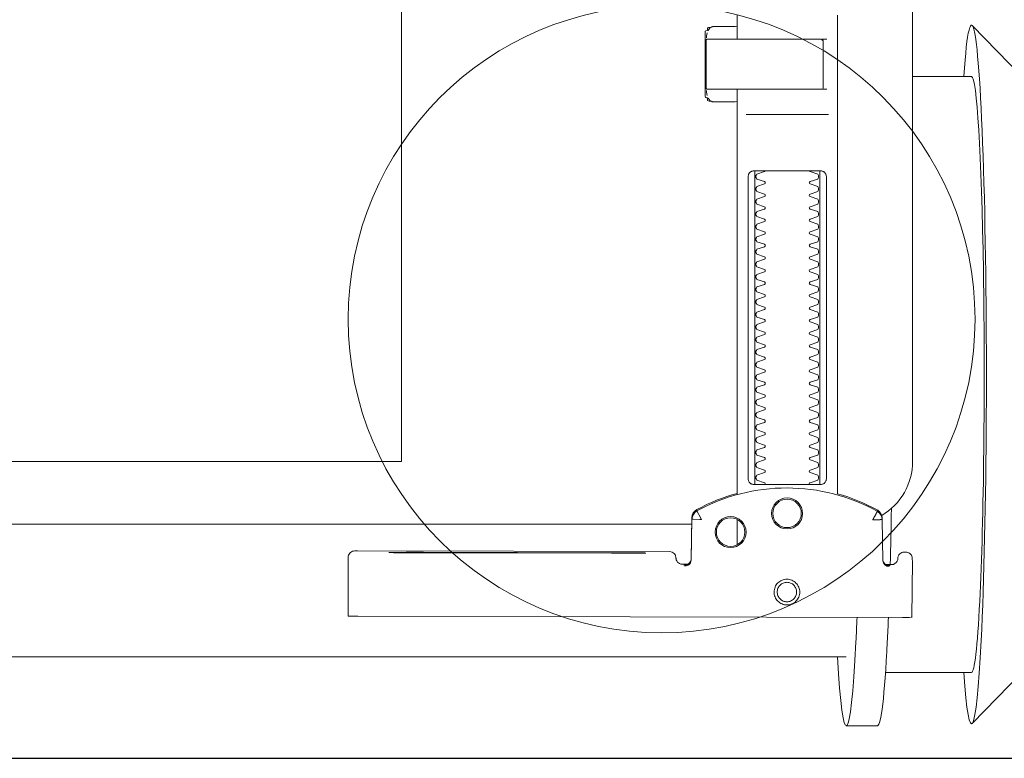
# Model space of a CAD drawing. Header units: millimetres. Extents: x 23192 to 177760, y -399809 to -79279.
# Tile 552 of 656: x 73481 to 73497, y -194640 to -194628. Entities that reach past the tile are written whole.
import ezdxf

# ---------------------------------------------------------------- set-up
doc = ezdxf.new("R2010")
doc.units = ezdxf.units.MM
doc.layers.get('0').update_dxf_attribs({"lineweight": 0})
doc.layers.add('!! 0_ Istn-sciany', color=3, linetype='Continuous', lineweight=30)
doc.layers.add('!! 0_Istn-armatura', color=6, linetype='Continuous', lineweight=9)
doc.layers.add('!!_@ wypos sanit nd', color=7, linetype='Continuous', lineweight=0, plot=False)

# ---------------------------------------------------------------- blocks, each defined once
blk = doc.blocks.new('A$Cff2eaf8b')
for points in [[(-0.22538, 0.09113), (-0.21743, 0.09113), (-0.2095, 0.09927)], [(-0.18941, 0.09963), (-0.19441, 0.09963)], [(-0.19567, 0.09113), (-0.20939, 0.09113)], [(-0.18941, 0.08863), (-0.04454, 0.08863), (-0.04035, 0.08853), (-0.03617, 0.08824), (-0.032, 0.08775), (-0.02786, 0.08707), (-0.02376, 0.08619), (-0.0197, 0.08513), (-0.0157, 0.08388), (-0.01176, 0.08244), (-0.00789, 0.08082), (-0.0041, 0.07902), (-0.0004, 0.07705), (0.0032, 0.0749), (0.0067, 0.0726), (0.01009, 0.07012), (0.01337, 0.0675)], [(-0.19839, 0.08237), (-0.11148, 0.08219)], [(-0.19594, 0.07411), (-0.19609, 0.07411), (-0.19639, 0.07411), (-0.19593, 0.07402), (-0.19578, 0.07396), (-0.19564, 0.07387), (-0.19551, 0.07376), (-0.1954, 0.07363), (-0.19532, 0.07349), (-0.19526, 0.07333), (-0.19523, 0.07317)], [(-0.16479, 0.06647), (-0.16466, 0.07302), (-0.16465, 0.07318), (-0.16461, 0.07333), (-0.16454, 0.07348), (-0.16445, 0.07361), (-0.16435, 0.07373), (-0.16422, 0.07383), (-0.16409, 0.07391), (-0.16394, 0.07396), (-0.16349, 0.07404), (-0.1638, 0.07405), (-0.16395, 0.07405)], [(-0.172, 0.07079), (-0.172, 0.06674)], [(-0.12195, 0.07209), (-0.15195, 0.07215)], [(-0.15195, 0.07205), (-0.12195, 0.07199)], [(-0.172, -0.01362), (-0.172, -0.00982)], [(0.16493, 0.0675), (-0.16477, 0.0675)], [(-0.172, 0.06279), (-0.172, -0.00182)], [(-0.1852, 0.06018), (-0.1852, 0.01218)], [(-0.1748, 0.01218), (-0.1748, 0.06018)], [(-0.11847, -0.0325), (-0.11847, 0.0575), (0.11153, 0.0575), (0.11153, -0.0325)], [(-0.17342, 0.00218), (-0.18659, 0.00218)], [(-0.172, 0.00012), (-0.17167, 0.00018), (-0.1682, 0.00018), (-0.1681, 0.00018), (-0.16799, 0.00016), (-0.16789, 0.00007), (-0.16779, 0.00006), (-0.16762, 0.00005), (-0.16752, 0.00005), (-0.16741, 0.00003), (-0.1673, -0.00004), (-0.16725, -0.00018), (-0.16725, -0.00044), (-0.16711, -0.00046), (-0.16701, -0.0005), (-0.16693, -0.00056), (-0.16688, -0.0007), (-0.16688, -0.01094), (-0.16692, -0.01107), (-0.16701, -0.01115), (-0.16725, -0.0112), (-0.16725, -0.01147), (-0.16728, -0.01157), (-0.16735, -0.01164), (-0.16746, -0.01168), (-0.16762, -0.01169), (-0.16775, -0.0117), (-0.16789, -0.01172), (-0.16797, -0.01179), (-0.16807, -0.01182), (-0.1682, -0.01182), (-0.17167, -0.01182), (-0.172, -0.01177)], [(-0.16829, 0.00017), (-0.16772, 0.00003), (-0.16738, -0.00042)], [(-0.16723, -0.00083), (-0.16714, -0.00136), (-0.16713, -0.00163)], [(-0.18633, -0.00182), (-0.17526, -0.00182), (-0.17367, -0.00182)], [(-0.22538, -0.00387), (-0.21743, -0.00387), (-0.2095, -0.01202)], [(-0.2, -0.00387), (-0.20939, -0.00387)], [(-0.18633, -0.00982), (-0.18551, -0.00982), (-0.18567, -0.00972), (-0.1857, -0.00962)], [(-0.16713, -0.01002), (-0.16714, -0.01028), (-0.16723, -0.01081)], [(-0.16738, -0.01122), (-0.16772, -0.01167), (-0.16829, -0.01182)]]:
    blk.add_lwpolyline(points)
for points in [[(-0.19989, 0.08236), (-0.19995, 0.07336, 0.009369), (-0.19994, 0.07293), (-0.19992, 0.07276), (-0.19986, 0.07259), (-0.19979, 0.07243), (-0.19968, 0.07229), (-0.19955, 0.07217), (-0.19941, 0.07208), (-0.19924, 0.07201), (-0.19908, 0.07197), (-0.19895, 0.07196), (-0.1988, 0.07196)], [(-0.16413, 0.07389), (-0.16324, 0.07389), (-0.16303, 0.07386), (-0.16283, 0.0738), (-0.16264, 0.07369), (-0.16249, 0.07354), (-0.16237, 0.07337), (-0.16228, 0.07317), (-0.16225, 0.07297, 0.002299), (-0.16224, 0.07285, 0.40455), (-0.16124, 0.07188), (-0.11145, 0.07178), (-0.11127, 0.07178), (-0.11111, 0.07178), (-0.111, 0.07178), (-0.11083, 0.07179), (-0.11065, 0.07183), (-0.11049, 0.0719), (-0.11033, 0.072), (-0.1102, 0.07212), (-0.11009, 0.07227), (-0.11001, 0.07243), (-0.10996, 0.07261), (-0.10995, 0.07279), (-0.10997, 0.08178), (-0.10998, 0.08217)], [(-0.19576, 0.07395), (-0.19665, 0.07395, 0.282591), (-0.19754, 0.0734), (-0.19758, 0.07331), (-0.19761, 0.0732), (-0.19763, 0.07311), (-0.19764, 0.07296, -0.415352), (-0.19865, 0.07196)], [(-0.19623, 0.07426), (-0.19588, 0.0742), (-0.19555, 0.07399), (-0.19533, 0.07367), (-0.19523, 0.07332), (-0.19513, 0.06676), (-0.19513, 0.0667, 0.265347), (-0.19435, 0.06544, 0.125711), (-0.17997, 0.06173, 0.125711), (-0.16558, 0.06538, 0.26954), (-0.1648, 0.06667), (-0.16467, 0.07322), (-0.16464, 0.07344), (-0.16456, 0.07365), (-0.16444, 0.07383), (-0.16428, 0.07399), (-0.1641, 0.0741), (-0.16389, 0.07417), (-0.16368, 0.0742)], [(-0.15993, -0.0325), (-0.17249, -0.0325, 0.405519), (-0.172, -0.032), (-0.172, -0.0313, 0.414214), (-0.1725, -0.0308), (-0.1875, -0.0308, 0.414214), (-0.188, -0.0313), (-0.188, -0.032, 0.405519), (-0.18751, -0.0325), (-0.19, -0.0325, -0.414214), (-0.2, -0.0225), (-0.2, 0.0575, -0.266001), (-0.19506, 0.06612)], [(-0.19513, 0.06651), (-0.19511, 0.06632), (-0.19509, 0.06622), (-0.19506, 0.06612), (-0.19503, 0.06602), (-0.19498, 0.06592), (-0.19493, 0.06582), (-0.19488, 0.06573), (-0.19482, 0.06564), (-0.19475, 0.06556), (-0.19468, 0.06548), (-0.1946, 0.06541), (-0.19452, 0.06535), (-0.19443, 0.06529), (-0.19434, 0.06524), (-0.19358, 0.06483), (-0.19281, 0.06445), (-0.19203, 0.0641), (-0.19125, 0.06376), (-0.19045, 0.06345), (-0.18964, 0.06316), (-0.18882, 0.06289), (-0.188, 0.06265), (-0.188, -0.01362, 0.414214)], [(-0.172, 0.0626), (-0.17117, 0.06284), (-0.17034, 0.0631), (-0.16952, 0.06339), (-0.16872, 0.0637), (-0.16792, 0.06404), (-0.16713, 0.06439), (-0.16635, 0.06477), (-0.16558, 0.06518), (-0.16557, 0.06518, 0.269546), (-0.16479, 0.06647)], [(-0.18353, 0.01118, 0.182836), (-0.18364, 0.01127), (-0.18485, 0.01168, 0.050055), (-0.185, 0.01194), (-0.185, 0.01222, 0.050055), (-0.18485, 0.01248), (-0.18364, 0.01289, 0.719897), (-0.18364, 0.01327), (-0.18485, 0.01368, 0.050055), (-0.185, 0.01394), (-0.185, 0.01422, 0.050055), (-0.18485, 0.01448), (-0.18364, 0.01489, 0.719897), (-0.18364, 0.01527), (-0.18485, 0.01568, 0.050055), (-0.185, 0.01594), (-0.185, 0.01622, 0.050055), (-0.18485, 0.01648), (-0.18364, 0.01689, 0.719897), (-0.18364, 0.01727), (-0.18485, 0.01768, 0.050055), (-0.185, 0.01794), (-0.185, 0.01822, 0.050055), (-0.18485, 0.01848), (-0.18364, 0.01889, 0.719897), (-0.18364, 0.01927), (-0.18485, 0.01968, 0.050055), (-0.185, 0.01994), (-0.185, 0.02022, 0.050055), (-0.18485, 0.02048), (-0.18364, 0.02089, 0.719897), (-0.18364, 0.02127), (-0.18485, 0.02168, 0.050055), (-0.185, 0.02194), (-0.185, 0.02222, 0.050055), (-0.18485, 0.02248), (-0.18364, 0.02289, 0.719897), (-0.18364, 0.02327), (-0.18485, 0.02368, 0.050055), (-0.185, 0.02394), (-0.185, 0.02422, 0.050055), (-0.18485, 0.02448), (-0.18364, 0.02489, 0.719897), (-0.18364, 0.02527), (-0.18485, 0.02568, 0.050055), (-0.185, 0.02594), (-0.185, 0.02622, 0.050055), (-0.18485, 0.02648), (-0.18364, 0.02689, 0.719897), (-0.18364, 0.02727), (-0.18485, 0.02768, 0.050055), (-0.185, 0.02794), (-0.185, 0.02822, 0.050055), (-0.18485, 0.02848), (-0.18364, 0.02889, 0.719897), (-0.18364, 0.02927), (-0.18485, 0.02968, 0.050055), (-0.185, 0.02994), (-0.185, 0.03022, 0.050055), (-0.18485, 0.03048), (-0.18364, 0.03089, 0.719897), (-0.18364, 0.03127), (-0.18485, 0.03168, 0.050055), (-0.185, 0.03194), (-0.185, 0.03222, 0.050055), (-0.18485, 0.03248), (-0.18364, 0.03289, 0.719897), (-0.18364, 0.03327), (-0.18485, 0.03368, 0.050055), (-0.185, 0.03394), (-0.185, 0.03422, 0.050055), (-0.18485, 0.03448), (-0.18364, 0.03489, 0.719897), (-0.18364, 0.03527), (-0.18485, 0.03568, 0.050055), (-0.185, 0.03594), (-0.185, 0.03622, 0.050055), (-0.18485, 0.03648), (-0.18364, 0.03689, 0.719897), (-0.18364, 0.03727), (-0.18485, 0.03768, 0.050055), (-0.185, 0.03794), (-0.185, 0.03822, 0.050055), (-0.18485, 0.03848), (-0.18364, 0.03889, 0.719897), (-0.18364, 0.03927), (-0.18485, 0.03968, 0.050055), (-0.185, 0.03994), (-0.185, 0.04022, 0.050055), (-0.18485, 0.04048), (-0.18364, 0.04089, 0.719897), (-0.18364, 0.04127), (-0.18485, 0.04168, 0.050055), (-0.185, 0.04194), (-0.185, 0.04222, 0.050055), (-0.18485, 0.04248), (-0.18364, 0.04289, 0.719897), (-0.18364, 0.04327), (-0.18485, 0.04368, 0.050055), (-0.185, 0.04394), (-0.185, 0.04422, 0.050055), (-0.18485, 0.04448), (-0.18364, 0.04489, 0.719897), (-0.18364, 0.04527), (-0.18485, 0.04568, 0.050055), (-0.185, 0.04594), (-0.185, 0.04622, 0.050055), (-0.18485, 0.04648), (-0.18364, 0.04689, 0.719897), (-0.18364, 0.04727), (-0.18485, 0.04768, 0.050055), (-0.185, 0.04794), (-0.185, 0.04822, 0.050055), (-0.18485, 0.04848), (-0.18364, 0.04889, 0.719897), (-0.18364, 0.04927), (-0.18485, 0.04968, 0.050055), (-0.185, 0.04994), (-0.185, 0.05022, 0.050055), (-0.18485, 0.05048), (-0.18364, 0.05089, 0.719897), (-0.18364, 0.05127), (-0.18485, 0.05168, 0.050055), (-0.185, 0.05194), (-0.185, 0.05222, 0.050055), (-0.18485, 0.05248), (-0.18364, 0.05289, 0.719897), (-0.18364, 0.05327), (-0.18485, 0.05368, 0.050055), (-0.185, 0.05394), (-0.185, 0.05422, 0.050055), (-0.18485, 0.05448), (-0.18364, 0.05489, 0.719897), (-0.18364, 0.05527), (-0.18485, 0.05568, 0.050055), (-0.185, 0.05594), (-0.185, 0.05622, 0.050055), (-0.18485, 0.05648), (-0.18364, 0.05689, 0.719897), (-0.18364, 0.05727), (-0.18485, 0.05768, 0.050055), (-0.185, 0.05794), (-0.185, 0.05822, 0.050055), (-0.18485, 0.05848), (-0.18364, 0.05889, 0.719897), (-0.18364, 0.05927), (-0.18485, 0.05968, 0.050055), (-0.185, 0.05994), (-0.185, 0.06022, 0.050055), (-0.18485, 0.06048), (-0.18364, 0.06089, 0.474594), (-0.18353, 0.06118)], [(-0.17647, 0.06118, 0.474594), (-0.17636, 0.06089), (-0.17515, 0.06048, 0.050055), (-0.175, 0.06022), (-0.175, 0.05994, 0.050055), (-0.17515, 0.05968), (-0.17636, 0.05927, 0.719897), (-0.17636, 0.05889), (-0.17515, 0.05848, 0.050055), (-0.175, 0.05822), (-0.175, 0.05794, 0.050055), (-0.17515, 0.05768), (-0.17636, 0.05727, 0.719897), (-0.17636, 0.05689), (-0.17515, 0.05648, 0.050055), (-0.175, 0.05622), (-0.175, 0.05594, 0.050055), (-0.17515, 0.05568), (-0.17636, 0.05527, 0.719897), (-0.17636, 0.05489), (-0.17515, 0.05448, 0.050055), (-0.175, 0.05422), (-0.175, 0.05394, 0.050055), (-0.17515, 0.05368), (-0.17636, 0.05327, 0.719897), (-0.17636, 0.05289), (-0.17515, 0.05248, 0.050055), (-0.175, 0.05222), (-0.175, 0.05194, 0.050055), (-0.17515, 0.05168), (-0.17636, 0.05127, 0.719897), (-0.17636, 0.05089), (-0.17515, 0.05048, 0.050055), (-0.175, 0.05022), (-0.175, 0.04994, 0.050055), (-0.17515, 0.04968), (-0.17636, 0.04927, 0.719897), (-0.17636, 0.04889), (-0.17515, 0.04848, 0.050055), (-0.175, 0.04822), (-0.175, 0.04794, 0.050055), (-0.17515, 0.04768), (-0.17636, 0.04727, 0.719897), (-0.17636, 0.04689), (-0.17515, 0.04648, 0.050055), (-0.175, 0.04622), (-0.175, 0.04594, 0.050055), (-0.17515, 0.04568), (-0.17636, 0.04527, 0.719897), (-0.17636, 0.04489), (-0.17515, 0.04448, 0.050055), (-0.175, 0.04422), (-0.175, 0.04394, 0.050055), (-0.17515, 0.04368), (-0.17636, 0.04327, 0.719897), (-0.17636, 0.04289), (-0.17515, 0.04248, 0.050055), (-0.175, 0.04222), (-0.175, 0.04194, 0.050055), (-0.17515, 0.04168), (-0.17636, 0.04127, 0.719897), (-0.17636, 0.04089), (-0.17515, 0.04048, 0.050055), (-0.175, 0.04022), (-0.175, 0.03994, 0.050055), (-0.17515, 0.03968), (-0.17636, 0.03927, 0.719897), (-0.17636, 0.03889), (-0.17515, 0.03848, 0.050055), (-0.175, 0.03822), (-0.175, 0.03794, 0.050055), (-0.17515, 0.03768), (-0.17636, 0.03727, 0.719897), (-0.17636, 0.03689), (-0.17515, 0.03648, 0.050055), (-0.175, 0.03622), (-0.175, 0.03594, 0.050055), (-0.17515, 0.03568), (-0.17636, 0.03527, 0.719897), (-0.17636, 0.03489), (-0.17515, 0.03448, 0.050055), (-0.175, 0.03422), (-0.175, 0.03394, 0.050055), (-0.17515, 0.03368), (-0.17636, 0.03327, 0.719897), (-0.17636, 0.03289), (-0.17515, 0.03248, 0.050055), (-0.175, 0.03222), (-0.175, 0.03194, 0.050055), (-0.17515, 0.03168), (-0.17636, 0.03127, 0.719897), (-0.17636, 0.03089), (-0.17515, 0.03048, 0.050055), (-0.175, 0.03022), (-0.175, 0.02994, 0.050055), (-0.17515, 0.02968), (-0.17636, 0.02927, 0.719897), (-0.17636, 0.02889), (-0.17515, 0.02848, 0.050055), (-0.175, 0.02822), (-0.175, 0.02794, 0.050055), (-0.17515, 0.02768), (-0.17636, 0.02727, 0.719897), (-0.17636, 0.02689), (-0.17515, 0.02648, 0.050055), (-0.175, 0.02622), (-0.175, 0.02594, 0.050055), (-0.17515, 0.02568), (-0.17636, 0.02527, 0.719897), (-0.17636, 0.02489), (-0.17515, 0.02448, 0.050055), (-0.175, 0.02422), (-0.175, 0.02394, 0.050055), (-0.17515, 0.02368), (-0.17636, 0.02327, 0.719897), (-0.17636, 0.02289), (-0.17515, 0.02248, 0.050055), (-0.175, 0.02222), (-0.175, 0.02194, 0.050055), (-0.17515, 0.02168), (-0.17636, 0.02127, 0.719897), (-0.17636, 0.02089), (-0.17515, 0.02048, 0.050055), (-0.175, 0.02022), (-0.175, 0.01994, 0.050055), (-0.17515, 0.01968), (-0.17636, 0.01927, 0.719897), (-0.17636, 0.01889), (-0.17515, 0.01848, 0.050055), (-0.175, 0.01822), (-0.175, 0.01794, 0.050055), (-0.17515, 0.01768), (-0.17636, 0.01727, 0.719897), (-0.17636, 0.01689), (-0.17515, 0.01648, 0.050055), (-0.175, 0.01622), (-0.175, 0.01594, 0.050055), (-0.17515, 0.01568), (-0.17636, 0.01527, 0.719897), (-0.17636, 0.01489), (-0.17515, 0.01448, 0.050055), (-0.175, 0.01422), (-0.175, 0.01394, 0.050055), (-0.17515, 0.01368), (-0.17636, 0.01327, 0.719897), (-0.17636, 0.01289), (-0.17515, 0.01248, 0.050055), (-0.175, 0.01222), (-0.175, 0.01194, 0.050055), (-0.17515, 0.01168), (-0.17636, 0.01127, 0.182836), (-0.17647, 0.01118)], [(-0.1857, -0.00202), (-0.1857, -0.00962), (-0.1857, -0.00202), (-0.18567, -0.00192), (-0.18559, -0.00184), (-0.17696, -0.00182), (-0.16725, -0.00182, -0.414214), (-0.16705, -0.00202), (-0.16705, -0.00962, -0.414214), (-0.16725, -0.00982), (-0.18543, -0.00982), (-0.18553, -0.00978), (-0.1856, -0.00962)]]:
    blk.add_lwpolyline(points, format="xyb")
for points in [[(-0.17994, 0.08038), (-0.17974, 0.08037), (-0.17954, 0.08034), (-0.17935, 0.08029), (-0.17916, 0.08022), (-0.17897, 0.08013), (-0.1788, 0.08003), (-0.17864, 0.07991), (-0.17849, 0.07978), (-0.17836, 0.07963), (-0.17824, 0.07947), (-0.17814, 0.07929), (-0.17805, 0.07911), (-0.17798, 0.07892), (-0.17793, 0.07873), (-0.17791, 0.07853), (-0.1779, 0.07833), (-0.17791, 0.07813), (-0.17794, 0.07793), (-0.17799, 0.07773), (-0.17805, 0.07754), (-0.17814, 0.07736), (-0.17824, 0.07719), (-0.17836, 0.07703), (-0.1785, 0.07688), (-0.17865, 0.07675), (-0.17881, 0.07663), (-0.17898, 0.07652), (-0.17916, 0.07644), (-0.17935, 0.07637), (-0.17955, 0.07632), (-0.17975, 0.07629), (-0.17995, 0.07628), (-0.18015, 0.07629), (-0.18035, 0.07632), (-0.18054, 0.07637), (-0.18073, 0.07644), (-0.18091, 0.07653), (-0.18109, 0.07663), (-0.18125, 0.07675), (-0.18139, 0.07689), (-0.18153, 0.07704), (-0.18165, 0.0772), (-0.18175, 0.07737), (-0.18184, 0.07755), (-0.1819, 0.07774), (-0.18195, 0.07794), (-0.18198, 0.07813), (-0.18199, 0.07834), (-0.18198, 0.07854), (-0.18195, 0.07873), (-0.1819, 0.07893), (-0.18183, 0.07912), (-0.18175, 0.0793), (-0.18164, 0.07947), (-0.18152, 0.07963), (-0.18139, 0.07978), (-0.18124, 0.07992), (-0.18108, 0.08004), (-0.18091, 0.08014), (-0.18072, 0.08022), (-0.18053, 0.08029), (-0.18034, 0.08034), (-0.18014, 0.08037)], [(-0.17994, 0.07987), (-0.17979, 0.07987), (-0.17964, 0.07984), (-0.17949, 0.07981), (-0.17935, 0.07976), (-0.17921, 0.07969), (-0.17908, 0.07961), (-0.17896, 0.07952), (-0.17885, 0.07942), (-0.17874, 0.07931), (-0.17865, 0.07918), (-0.17858, 0.07905), (-0.17851, 0.07892), (-0.17846, 0.07877), (-0.17842, 0.07862), (-0.1784, 0.07847), (-0.17839, 0.07832), (-0.1784, 0.07817), (-0.17842, 0.07802), (-0.17846, 0.07787), (-0.17851, 0.07773), (-0.17858, 0.07759), (-0.17866, 0.07746), (-0.17875, 0.07734), (-0.17885, 0.07723), (-0.17896, 0.07712), (-0.17909, 0.07703), (-0.17922, 0.07696), (-0.17935, 0.07689), (-0.1795, 0.07684), (-0.17964, 0.0768), (-0.1798, 0.07678), (-0.17995, 0.07677), (-0.1801, 0.07678), (-0.18025, 0.07681), (-0.1804, 0.07684), (-0.18054, 0.07689), (-0.18068, 0.07696), (-0.18081, 0.07704), (-0.18093, 0.07713), (-0.18104, 0.07723), (-0.18114, 0.07734), (-0.18123, 0.07747), (-0.18131, 0.0776), (-0.18138, 0.07773), (-0.18143, 0.07788), (-0.18146, 0.07803), (-0.18149, 0.07818), (-0.18149, 0.07833), (-0.18149, 0.07848), (-0.18146, 0.07863), (-0.18143, 0.07878), (-0.18137, 0.07892), (-0.18131, 0.07906), (-0.18123, 0.07919), (-0.18114, 0.07931), (-0.18104, 0.07942), (-0.18092, 0.07952), (-0.1808, 0.07962), (-0.18067, 0.07969), (-0.18053, 0.07976), (-0.18039, 0.07981), (-0.18024, 0.07985), (-0.18009, 0.07987)], [(-0.17471, 0.06118), (-0.17462, 0.06118), (-0.17454, 0.06117), (-0.17445, 0.06115), (-0.17437, 0.06113), (-0.17428, 0.06109), (-0.1742, 0.06105), (-0.17413, 0.061), (-0.17406, 0.06095), (-0.174, 0.06088), (-0.17394, 0.06081), (-0.17389, 0.06072), (-0.17384, 0.06062), (-0.17381, 0.06052), (-0.17378, 0.06041), (-0.17376, 0.06029), (-0.17376, 0.06018), (-0.17376, 0.01218), (-0.17376, 0.01206), (-0.17378, 0.01195), (-0.17381, 0.01184), (-0.17384, 0.01173), (-0.17389, 0.01164), (-0.17394, 0.01155), (-0.174, 0.01148), (-0.17406, 0.01141), (-0.17413, 0.01135), (-0.1742, 0.01131), (-0.17428, 0.01126), (-0.17437, 0.01123), (-0.17445, 0.01121), (-0.17454, 0.01119), (-0.17462, 0.01118), (-0.17471, 0.01118), (-0.18529, 0.01118), (-0.18538, 0.01118), (-0.18547, 0.01119), (-0.18555, 0.01121), (-0.18564, 0.01123), (-0.18572, 0.01126), (-0.1858, 0.01131), (-0.18587, 0.01135), (-0.18594, 0.01141), (-0.18601, 0.01148), (-0.18606, 0.01155), (-0.18612, 0.01164), (-0.18616, 0.01173), (-0.1862, 0.01184), (-0.18623, 0.01195), (-0.18624, 0.01206), (-0.18625, 0.01218), (-0.18625, 0.06018), (-0.18624, 0.06029), (-0.18623, 0.06041), (-0.1862, 0.06052), (-0.18616, 0.06062), (-0.18612, 0.06072), (-0.18606, 0.06081), (-0.18601, 0.06088), (-0.18594, 0.06095), (-0.18587, 0.061), (-0.1858, 0.06105), (-0.18572, 0.06109), (-0.18564, 0.06113), (-0.18555, 0.06115), (-0.18547, 0.06117), (-0.18538, 0.06118), (-0.18529, 0.06118)]]:
    blk.add_lwpolyline(points, close=True)
for points in [[(-0.19436, 0.06548), (-0.19435, 0.06548), (-0.19435, 0.06548), (-0.19435, 0.06548), (-0.19435, 0.06548), (-0.19435, 0.06548), (-0.19435, 0.06548), (-0.19435, 0.06548), (-0.19435, 0.06548), (-0.19435, 0.06548), (-0.19435, 0.06548), (-0.19435, 0.06548), (-0.19435, 0.06548), (-0.19435, 0.06548), (-0.19435, 0.06548), (-0.19435, 0.06548), (-0.19435, 0.06548), (-0.19435, 0.06548), (-0.19435, 0.06548), (-0.19435, 0.06549), (-0.19435, 0.06549), (-0.19435, 0.06549), (-0.19435, 0.06549), (-0.19435, 0.06549), (-0.19435, 0.06549), (-0.19435, 0.0655), (-0.19435, 0.0655), (-0.19434, 0.0655), (-0.19434, 0.06551), (-0.19434, 0.06551), (-0.19434, 0.06552), (-0.19433, 0.06552), (-0.19433, 0.06553), (-0.19433, 0.06553), (-0.19433, 0.06554), (-0.19432, 0.06554), (-0.19432, 0.06555), (-0.19432, 0.06555), (-0.19432, 0.06556), (-0.19431, 0.06556), (-0.19431, 0.06557), (-0.19431, 0.06558), (-0.1943, 0.06558), (-0.1943, 0.06559), (-0.19429, 0.0656), (-0.19429, 0.06561), (-0.19429, 0.06561), (-0.19428, 0.06562), (-0.19428, 0.06563), (-0.19427, 0.06564), (-0.19427, 0.06565), (-0.19426, 0.06566), (-0.19426, 0.06566), (-0.19425, 0.06567), (-0.19425, 0.06568), (-0.19424, 0.06569), (-0.19424, 0.0657), (-0.19423, 0.06571), (-0.19423, 0.06572), (-0.19422, 0.06573), (-0.19422, 0.06574), (-0.19421, 0.06575), (-0.1942, 0.06576), (-0.1942, 0.06578), (-0.19419, 0.06579), (-0.19419, 0.0658), (-0.19418, 0.06581), (-0.19417, 0.06582), (-0.19417, 0.06583), (-0.19416, 0.06585), (-0.19415, 0.06586), (-0.19414, 0.06588), (-0.19413, 0.06591), (-0.19411, 0.06594), (-0.1941, 0.06596), (-0.19408, 0.06599), (-0.19407, 0.06602), (-0.19405, 0.06605), (-0.19395, 0.06623), (-0.19393, 0.06626), (-0.1939, 0.06633), (-0.19388, 0.06636), (-0.19386, 0.0664), (-0.19384, 0.06643), (-0.19382, 0.06646), (-0.1938, 0.0665), (-0.19378, 0.06653), (-0.19377, 0.06657), (-0.19376, 0.06659), (-0.19375, 0.0666), (-0.19375, 0.0666), (-0.19374, 0.06662), (-0.19373, 0.06663), (-0.19372, 0.06664), (-0.19372, 0.06665), (-0.19371, 0.06666), (-0.19371, 0.06667), (-0.19371, 0.06667), (-0.1937, 0.06668), (-0.1937, 0.06668), (-0.1937, 0.06668), (-0.1937, 0.06669), (-0.1937, 0.06669), (-0.1937, 0.0667), (-0.19369, 0.06671), (-0.19369, 0.06671), (-0.19369, 0.06672), (-0.19368, 0.06672), (-0.19368, 0.06672), (-0.19368, 0.06673), (-0.19367, 0.06673), (-0.19367, 0.06674), (-0.19367, 0.06674), (-0.19366, 0.06674), (-0.19365, 0.06675), (-0.19365, 0.06675), (-0.19364, 0.06676), (-0.19364, 0.06676), (-0.19364, 0.06676), (-0.19364, 0.06677), (-0.19363, 0.06677), (-0.19363, 0.06678), (-0.19363, 0.06678), (-0.19363, 0.06678), (-0.19363, 0.06679), (-0.19363, 0.06679), (-0.19363, 0.0668), (-0.19363, 0.0668), (-0.19363, 0.06681), (-0.19364, 0.06681), (-0.19364, 0.06681), (-0.19364, 0.06682), (-0.19364, 0.06682), (-0.19364, 0.06682), (-0.19365, 0.06682), (-0.19365, 0.06682), (-0.19365, 0.06682), (-0.19365, 0.06682), (-0.19365, 0.06682), (-0.19366, 0.06682), (-0.19366, 0.06682), (-0.19366, 0.06682), (-0.19366, 0.06682), (-0.19366, 0.06682), (-0.19367, 0.06682), (-0.19367, 0.06682), (-0.19367, 0.06682), (-0.19367, 0.06682), (-0.19367, 0.06682), (-0.19368, 0.06682), (-0.19368, 0.06682), (-0.19369, 0.06682), (-0.19369, 0.06682), (-0.19369, 0.06681), (-0.1937, 0.06681), (-0.1937, 0.06681), (-0.19371, 0.06681), (-0.19371, 0.06681), (-0.19371, 0.06681), (-0.19371, 0.06681), (-0.19372, 0.0668), (-0.19372, 0.0668), (-0.19373, 0.0668), (-0.19373, 0.0668), (-0.19374, 0.0668), (-0.19374, 0.0668), (-0.19374, 0.0668), (-0.19375, 0.0668), (-0.19375, 0.06681), (-0.19376, 0.06681), (-0.19376, 0.06681), (-0.19377, 0.06681), (-0.19377, 0.06681), (-0.19377, 0.06681), (-0.19377, 0.06681), (-0.19378, 0.06681), (-0.19378, 0.06681), (-0.19378, 0.06681), (-0.19378, 0.06681), (-0.19379, 0.06681), (-0.19379, 0.06681), (-0.19379, 0.06681), (-0.19379, 0.06681), (-0.1938, 0.06681), (-0.1938, 0.06681), (-0.19381, 0.06681), (-0.19381, 0.06681), (-0.19382, 0.06681), (-0.19383, 0.06681), (-0.19383, 0.06681), (-0.19384, 0.06681), (-0.19385, 0.06681), (-0.19385, 0.06681), (-0.19386, 0.06681), (-0.19387, 0.06681), (-0.19388, 0.06681), (-0.19389, 0.06681), (-0.19389, 0.0668), (-0.1939, 0.0668), (-0.19391, 0.0668), (-0.19392, 0.0668), (-0.19397, 0.0668), (-0.19398, 0.0668), (-0.19399, 0.0668), (-0.194, 0.0668), (-0.19401, 0.0668), (-0.19402, 0.0668), (-0.19403, 0.0668), (-0.19405, 0.0668), (-0.19406, 0.0668), (-0.19407, 0.0668), (-0.19408, 0.0668), (-0.19409, 0.0668), (-0.1941, 0.0668), (-0.19412, 0.0668), (-0.19417, 0.0668), (-0.19419, 0.0668), (-0.19421, 0.0668), (-0.19424, 0.0668), (-0.19426, 0.0668), (-0.19429, 0.0668), (-0.19431, 0.0668), (-0.19433, 0.0668), (-0.19436, 0.0668), (-0.19438, 0.06679), (-0.19455, 0.06679), (-0.19457, 0.06679), (-0.19459, 0.06679), (-0.19461, 0.06679), (-0.19463, 0.06679), (-0.19464, 0.06679), (-0.19465, 0.06679), (-0.19466, 0.06679), (-0.19467, 0.06679), (-0.19468, 0.06679), (-0.19469, 0.06679), (-0.1947, 0.06679), (-0.19471, 0.06679), (-0.19472, 0.06679), (-0.19473, 0.06679), (-0.19474, 0.06679), (-0.19474, 0.06679), (-0.19475, 0.06679), (-0.19476, 0.06679), (-0.19477, 0.06679), (-0.19478, 0.06679), (-0.19479, 0.06679), (-0.1948, 0.06679), (-0.1948, 0.06679), (-0.19481, 0.06679), (-0.19482, 0.06678), (-0.19483, 0.06678), (-0.19484, 0.06678), (-0.19484, 0.06678), (-0.19485, 0.06678), (-0.19486, 0.06678), (-0.19487, 0.06678), (-0.19487, 0.06678), (-0.19488, 0.06678), (-0.19489, 0.06678), (-0.1949, 0.06678), (-0.1949, 0.06678), (-0.19491, 0.06678), (-0.19492, 0.06678), (-0.19492, 0.06678), (-0.19493, 0.06678), (-0.19494, 0.06678), (-0.19494, 0.06678), (-0.19495, 0.06678), (-0.19496, 0.06678), (-0.19496, 0.06678), (-0.19497, 0.06678), (-0.19499, 0.06678), (-0.19499, 0.06678), (-0.195, 0.06678), (-0.195, 0.06678), (-0.19501, 0.06678), (-0.19501, 0.06678), (-0.19502, 0.06678), (-0.19502, 0.06678), (-0.19503, 0.06678), (-0.19503, 0.06678), (-0.19504, 0.06678), (-0.19504, 0.06678), (-0.19505, 0.06678), (-0.19505, 0.06678), (-0.19505, 0.06678), (-0.19506, 0.06678), (-0.19506, 0.06678), (-0.19507, 0.06678), (-0.19507, 0.06678), (-0.19507, 0.06678), (-0.19508, 0.06678), (-0.19508, 0.06678), (-0.19508, 0.06678), (-0.19509, 0.06678), (-0.19509, 0.06678), (-0.19509, 0.06678), (-0.1951, 0.06678), (-0.1951, 0.06678), (-0.1951, 0.06678), (-0.19511, 0.06678), (-0.19511, 0.06678), (-0.19511, 0.06678), (-0.19511, 0.06678), (-0.19511, 0.06678), (-0.19512, 0.06678), (-0.19512, 0.06678), (-0.19512, 0.06678), (-0.19512, 0.06678), (-0.19512, 0.06678), (-0.19512, 0.06678), (-0.19513, 0.06678), (-0.19513, 0.06677), (-0.19513, 0.06677), (-0.19513, 0.06677), (-0.19513, 0.06677), (-0.19513, 0.06677), (-0.19513, 0.06677), (-0.19513, 0.06677), (-0.19513, 0.06677), (-0.19513, 0.06677), (-0.19513, 0.06677), (-0.19513, 0.06677), (-0.19513, 0.06677), (-0.19513, 0.06677), (-0.19513, 0.06677), (-0.19513, 0.06677), (-0.19513, 0.06678), (-0.19513, 0.06678), (-0.19513, 0.06678), (-0.19513, 0.06678), (-0.19513, 0.06678), (-0.19513, 0.06678), (-0.19513, 0.06678), (-0.19513, 0.06678), (-0.19513, 0.06678), (-0.19513, 0.06678), (-0.19513, 0.06678), (-0.19513, 0.06678), (-0.19513, 0.06678), (-0.19513, 0.06678), (-0.19513, 0.06678), (-0.19513, 0.06677), (-0.19513, 0.06677, 0.269547)], [(-0.1648, 0.06671), (-0.16481, 0.06671), (-0.16485, 0.06672), (-0.16497, 0.06672), (-0.16603, 0.06675), (-0.16612, 0.06675), (-0.16616, 0.06675), (-0.1662, 0.06675), (-0.16623, 0.06676), (-0.16627, 0.06677), (-0.1663, 0.06675), (-0.1663, 0.06672), (-0.16628, 0.0667), (-0.16625, 0.06667), (-0.16623, 0.06663), (-0.16622, 0.0666), (-0.1662, 0.06657), (-0.16561, 0.06549), (-0.1656, 0.06545), (-0.16558, 0.06542, 0.269546)]]:
    blk.add_lwpolyline(points, format="xyb", close=True)
for centre, radius in [((-0.17096, 0.06877), 0.00247), ((-0.17096, 0.06877), 0.00227), ((-0.17997, 0.06579), 0.00247), ((-0.17997, 0.06579), 0.00227)]:
    blk.add_circle(centre, radius)
for centre, major_axis, ratio, start_param, end_param in [((-0.20939, 0.04363), (0, 0.0557), 0.04256, 5.733752, 6.988802), ((-0.18941, 0.04363), (0, 0.056), 0.04256, 5.645661, 6.988802), ((-0.19441, 0.04363), (0, 0.056), 0.04256, 0, 0.705617), ((-0.20939, 0.04363), (0, 0.0475), 0.04256, 0, 0.705617), ((-0.20939, 0.04363), (0, 0.0557), 0.04256, 0.705617, 3.691026), ((-0.19441, 0.04363), (0, 0.056), 0.04256, 0.705617, 0.806963), ((-0.18941, 0.04363), (0, 0.056), 0.04256, 0.705617, 0.807212), ((-0.19839, 0.08235), (-0.0015, 0), 0.008726, 4.712674, 6.283151), ((-0.11148, 0.08218), (-0.0015, 0), 0.008726, 3.141878, 4.712682), ((-0.20939, 0.04363), (0, 0.0475), 0.04256, 0.705617, 3.141593), ((-0.19664, 0.07495), (-0.000002, -0.001), 0.000289, 6.274459, 6.283185), ((-0.19441, 0.04363), (0, 0.056), 0.04256, 0.998527, 1.179108), ((-0.16324, 0.07489), (-0.000002, -0.001), 0.000289, 6.274459, 6.283185), ((-0.19879, 0.07296), (-0.000011, -0.001), 0.706875, 0, 0.012337), ((-0.19844, 0.07196), (-0.000501, 0.000001), 0.008726, 0.786107, 1.14947), ((-0.19864, 0.07296), (-0.000006, -0.001), 0.408573, 0, 0.00956), ((-0.15195, 0.0721), (0.0055, -0.00001), 0.008726, 1.571085, 4.712678), ((-0.12195, 0.07204), (0.0055, -0.00001), 0.008726, 4.712678, 7.854271), ((-0.19463, 0.06658), (-0.0005, -0.000008), 0.017454, 0, 0.000137), ((-0.1653, 0.06668), (0.0005, -0.00001), 0.000006, 6.282744, 6.283185), ((-0.1852, 0.06018), (0, 0.001), 0.000289, 4.712389, 6.283185), ((-0.1748, 0.06018), (0, -0.001), 0.000289, 1.570796, 3.141593), ((-0.1852, 0.01218), (0, -0.001), 0.000289, 0, 1.570796), ((-0.1748, 0.01218), (0, -0.001), 0.000289, 0, 1.570796), ((-0.16763, -0.00015), (0.000004, 0.0002), 0.133184, 0.00502, 0.005026), ((-0.16723, -0.00065), (0.000013, 0.0002), 0.223, 0.006306, 0.006351), ((-0.16763, -0.01149), (0.000004, -0.0002), 0.133184, 6.278107, 6.278112), ((-0.16723, -0.011), (0.000013, -0.0002), 0.223, 6.276731, 6.276777)]:
    blk.add_ellipse(centre, major_axis=major_axis, ratio=ratio, start_param=start_param, end_param=end_param)

msp = doc.modelspace()

# ---------------------------------------------------------------- linework, layer by layer
at = {"layer": '!! 0_ Istn-sciany'}
msp.add_lwpolyline([(73219.42327, -194639.5883), (73521.42327, -194639.5883)], dxfattribs=at)
at = {"layer": '!! 0_Istn-armatura'}
msp.add_circle((73491.42327, -194632.5883), 5, dxfattribs=at)

# ---------------------------------------------------------------- block references
at = {"layer": '!!_@ wypos sanit nd', "xscale": 100, "yscale": 100, "zscale": 100, "rotation": 180}
msp.add_blockref('A$Cff2eaf8b', (73475.42822, -194629.1053), dxfattribs=at)

doc.saveas('drawing.dxf')
